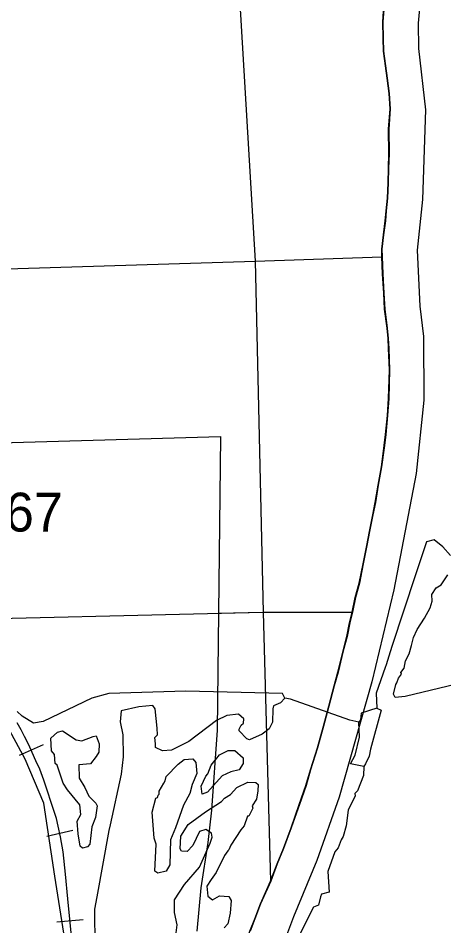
# Model space of a CAD drawing. Extents: x 128.7 to 185.5, y -21.4 to 12.6.
# Drawn here: x 171.385 to 172.59, y -4.257 to -1.685 of the extents above; entities that cross this region are included whole.
import ezdxf

# ---------------------------------------------------------------- set-up
doc = ezdxf.new("R2010")
doc.units = 0
for name, color, linetype in [('tdCoClipBndry', 7, 'Continuous'), ('tdCoCoBndry', 7, 'Continuous'), ('tdCoCorpBndry', 7, 'Continuous'), ('tdCoHydroRiver', 7, 'Continuous'), ('tdCoRRCL', 7, 'Continuous'), ('tdCoSectLine', 7, 'Continuous'), ('tdCoSectLinePart', 7, 'Continuous'), ('tdCoStBndry', 7, 'Continuous'), ('tdCoStBndryPart', 7, 'Continuous'), ('tdCoStrucPriMaintName', 7, 'Continuous'), ('tdCoTwpBndryShd', 7, 'Continuous')]:
    doc.layers.add(name, color=color, linetype=linetype)

msp = doc.modelspace()

# ---------------------------------------------------------------- linework, layer by layer
at = {"layer": 'tdCoClipBndry'}
msp.add_lwpolyline([(172.535, -1.5035), (172.5171, -1.6994), (172.5186, -1.7712), (172.5377, -1.9447), (172.53, -2.1984), (172.5146, -2.3426), (172.522, -2.5013), (172.5323, -2.5865), (172.5334, -2.7672), (172.5117, -2.9755), (172.4487, -3.3045), (172.3864, -3.5651), (172.2941, -3.8925), (172.2303, -4.0716), (172.1642, -4.231), (172.0971, -4.413)], dxfattribs=at)
at = {"layer": 'tdCoCoBndry'}
for p, q in [((172.421, -1.6498), (172.4175, -1.6959)), ((172.4175, -1.6959), (172.4186, -1.7431)), ((172.4186, -1.7431), (172.4192, -1.7781)), ((172.4192, -1.7781), (172.425, -1.8201)), ((172.425, -1.8201), (172.43, -1.8553)), ((172.43, -1.8553), (172.4356, -1.8988)), ((172.4356, -1.8988), (172.4382, -1.9416)), ((172.4382, -1.9416), (172.434, -1.9992)), ((172.434, -1.9992), (172.4349, -2.0691)), ((172.4349, -2.0691), (172.4334, -2.1105)), ((172.4334, -2.1105), (172.4325, -2.1516)), ((172.4325, -2.1516), (172.4304, -2.1953)), ((172.4304, -2.1953), (172.4272, -2.2309)), ((172.4272, -2.2309), (172.4245, -2.2588)), ((172.4245, -2.2588), (172.4192, -2.2987)), ((172.4192, -2.2987), (172.4148, -2.3395)), ((172.4148, -2.3395), (172.4151, -2.3609)), ((172.4151, -2.3609), (172.4171, -2.4091)), ((172.4171, -2.4091), (172.4206, -2.4643)), ((172.4206, -2.4643), (172.4227, -2.5097)), ((172.4227, -2.5097), (172.43, -2.5636)), ((172.43, -2.5636), (172.4329, -2.5929)), ((172.4329, -2.5929), (172.4339, -2.6207)), ((172.4339, -2.6207), (172.4362, -2.6816)), ((172.4362, -2.6816), (172.434, -2.7623)), ((172.434, -2.7623), (172.431, -2.8108)), ((172.431, -2.8108), (172.4254, -2.8648)), ((172.4254, -2.8648), (172.4219, -2.8956)), ((172.4219, -2.8956), (172.4139, -2.9567)), ((172.4139, -2.9567), (172.4045, -3.0084)), ((172.4045, -3.0084), (172.3962, -3.0574)), ((172.3962, -3.0574), (172.3892, -3.0918)), ((172.3892, -3.0918), (172.38, -3.1393)), ((172.38, -3.1393), (172.372, -3.1793)), ((172.372, -3.1793), (172.3621, -3.2315)), ((172.3621, -3.2315), (172.3509, -3.2857)), ((172.3509, -3.2857), (172.3397, -3.3264)), ((172.3397, -3.3264), (172.3312, -3.3678)), ((172.3312, -3.3678), (172.3235, -3.3986)), ((172.3235, -3.3986), (172.3162, -3.4373)), ((172.3162, -3.4373), (172.3054, -3.4778)), ((172.3054, -3.4778), (172.2906, -3.5381)), ((172.2906, -3.5381), (172.28, -3.5765)), ((172.28, -3.5765), (172.2647, -3.6341)), ((172.2647, -3.6341), (172.2497, -3.6907)), ((172.2497, -3.6907), (172.2326, -3.7527)), ((172.2326, -3.7527), (172.2131, -3.8149)), ((172.2131, -3.8149), (172.2003, -3.8589)), ((172.2003, -3.8589), (172.1812, -3.9127)), ((172.1812, -3.9127), (172.1582, -3.9793)), ((172.1582, -3.9793), (172.1365, -4.038)), ((172.1365, -4.038), (172.1182, -4.0806)), ((172.1182, -4.0806), (172.1002, -4.1305)), ((172.1002, -4.1305), (172.0715, -4.1945)), ((172.0715, -4.1945), (172.0553, -4.2368)), ((172.0553, -4.2368), (172.0415, -4.2717))]:
    msp.add_line(p, q, dxfattribs=at)
for points in [[(172.0411, -4.2717), (172.0549, -4.2368), (172.0711, -4.1945), (172.0999, -4.1305), (172.1179, -4.0806), (172.1361, -4.038), (172.1578, -3.9793), (172.1808, -3.9127), (172.1999, -3.8589), (172.2127, -3.8149), (172.2322, -3.7527), (172.2493, -3.6907), (172.2643, -3.6341), (172.2796, -3.5765), (172.2902, -3.5381), (172.3051, -3.4778), (172.3158, -3.4373), (172.3232, -3.3986), (172.3308, -3.3678), (172.3393, -3.3264), (172.3505, -3.2857), (172.3617, -3.2315), (172.3716, -3.1793), (172.3797, -3.1393), (172.3888, -3.0918), (172.3959, -3.0574), (172.4041, -3.0084), (172.4135, -2.9567), (172.4215, -2.8956), (172.425, -2.8648), (172.4306, -2.8108), (172.4336, -2.7623), (172.4358, -2.6816), (172.4336, -2.6207), (172.4325, -2.5929), (172.4296, -2.5636), (172.4224, -2.5097), (172.4202, -2.4643), (172.4167, -2.4091), (172.4147, -2.3609), (172.4144, -2.3395), (172.4188, -2.2987), (172.4241, -2.2588), (172.4268, -2.2309), (172.4301, -2.1953), (172.4321, -2.1516), (172.433, -2.1105), (172.4345, -2.0691), (172.4336, -1.9992), (172.4378, -1.9416), (172.4352, -1.8988), (172.4296, -1.8553), (172.4247, -1.8201), (172.4188, -1.7781), (172.4182, -1.7431), (172.4171, -1.6959), (172.4206, -1.6498)], [(172.421, -1.6498), (172.4175, -1.6959), (172.4186, -1.7431), (172.4192, -1.7781), (172.425, -1.8201), (172.43, -1.8553), (172.4356, -1.8988), (172.4382, -1.9416), (172.434, -1.9992), (172.4349, -2.0691), (172.4334, -2.1105), (172.4325, -2.1516), (172.4304, -2.1953), (172.4272, -2.2309), (172.4245, -2.2588), (172.4192, -2.2987), (172.4148, -2.3395), (172.4151, -2.3609), (172.4171, -2.4091), (172.4206, -2.4643), (172.4227, -2.5097), (172.43, -2.5636), (172.4329, -2.5929), (172.4339, -2.6207), (172.4362, -2.6816), (172.434, -2.7623), (172.431, -2.8108), (172.4254, -2.8648), (172.4219, -2.8956), (172.4139, -2.9567), (172.4045, -3.0084), (172.3962, -3.0574), (172.3892, -3.0918), (172.38, -3.1393), (172.372, -3.1793), (172.3621, -3.2315), (172.3509, -3.2857), (172.3397, -3.3264), (172.3312, -3.3678), (172.3235, -3.3986), (172.3162, -3.4373), (172.3054, -3.4778), (172.2906, -3.5381), (172.28, -3.5765), (172.2647, -3.6341), (172.2497, -3.6907), (172.2326, -3.7527), (172.2131, -3.8149), (172.2003, -3.8589), (172.1812, -3.9127), (172.1582, -3.9793), (172.1365, -4.038), (172.1182, -4.0806), (172.1002, -4.1305), (172.0715, -4.1945), (172.0553, -4.2368), (172.0415, -4.2717)]]:
    msp.add_lwpolyline(points, dxfattribs=at)
at = {"layer": 'tdCoCorpBndry'}
msp.add_lwpolyline([(169.0837, -3.7017), (169.5292, -3.6826), (169.5183, -3.4307), (169.5013, -2.9403), (170.3115, -2.9173), (170.5475, -2.9106), (171.9575, -2.8704), (171.9489, -3.7027), (171.9325, -3.9292), (171.9224, -4.0206), (171.9024, -4.1493), (171.8912, -4.2721)], dxfattribs=at)
at = {"layer": 'tdCoHydroRiver'}
for points in [[(172.6087, -3.207), (172.5873, -3.1826), (172.5628, -3.163), (172.5409, -3.1686), (172.5084, -3.2646), (172.4435, -3.4628), (172.4379, -3.4804), (172.4267, -3.5172), (172.4238, -3.5252), (172.3982, -3.5972), (172.3999, -3.6398), (172.4127, -3.6456), (172.3823, -3.7557), (172.3784, -3.7763), (172.3682, -3.7973), (172.3637, -3.8053), (172.3631, -3.8306), (172.3459, -3.8739), (172.3383, -3.8821), (172.3386, -3.8884), (172.3196, -3.9286), (172.3135, -3.973), (172.3052, -4.0034), (172.2992, -4.0131), (172.2906, -4.0355), (172.2816, -4.0469), (172.2617, -4.1029), (172.2655, -4.1612), (172.2437, -4.1668), (172.2408, -4.1748), (172.2354, -4.1986), (172.2214, -4.2039), (172.1833, -4.278)], [(172.795, -3.5312), (172.4807, -3.6066), (172.4524, -3.6093), (172.4473, -3.6), (172.4541, -3.5729), (172.4571, -3.5681), (172.4613, -3.5553), (172.4703, -3.5439), (172.4686, -3.5392), (172.4775, -3.5262), (172.4815, -3.5056), (172.4918, -3.4862), (172.4987, -3.4623), (172.5042, -3.44), (172.5143, -3.4175), (172.5352, -3.3851), (172.5514, -3.356), (172.557, -3.3369), (172.5562, -3.318), (172.5681, -3.2986), (172.582, -3.2901), (172.6014, -3.2625)], [(172.1399, -3.612), (172.1331, -3.5981), (171.8597, -3.5914), (171.6422, -3.5983), (171.5937, -3.6112), (171.4559, -3.6781), (171.4292, -3.6823), (171.3969, -3.6631), (171.3821, -3.6494)], [(172.3999, -3.6398), (172.3563, -3.6541), (172.3538, -3.6731), (172.3494, -3.6796), (172.3239, -3.6743), (172.1558, -3.6145), (172.1399, -3.612), (172.1278, -3.6251), (172.1076, -3.6338), (172.1064, -3.6417), (172.1047, -3.6797), (172.096, -3.699), (172.076, -3.7139), (172.0403, -3.7295), (172.0323, -3.7267), (172.0109, -3.7039), (172.0107, -3.6991), (172.0166, -3.6879), (172.0227, -3.6829), (172.0238, -3.6702), (172.0091, -3.6566), (171.9761, -3.661), (171.9466, -3.6748), (171.8685, -3.7347), (171.8189, -3.7587), (171.7938, -3.7613), (171.7744, -3.751), (171.774, -3.7415), (171.7717, -3.7227), (171.7794, -3.716), (171.7786, -3.6971), (171.7733, -3.6421), (171.7666, -3.6329), (171.7273, -3.636), (171.6772, -3.6474), (171.6737, -3.6791), (171.6815, -3.7151), (171.6823, -3.7782), (171.6764, -3.8274), (171.6457, -3.9707), (171.6415, -3.9866), (171.6078, -4.1742), (171.6013, -4.2092), (171.6023, -4.3149)], [(172.3637, -3.8053), (172.3255, -3.7974), (172.3388, -3.7732), (172.351, -3.7222), (172.3494, -3.6796)], [(171.5818, -4.0331), (171.5677, -4.0368), (171.5612, -4.0308), (171.5551, -3.9963), (171.5521, -3.9601), (171.5624, -3.9408), (171.5598, -3.914), (171.525, -3.8712), (171.5132, -3.8527), (171.4954, -3.8013), (171.4905, -3.7968), (171.4879, -3.7716), (171.4796, -3.7609), (171.4782, -3.7246), (171.4965, -3.7081), (171.5106, -3.7044), (171.5494, -3.7297), (171.5653, -3.7323), (171.598, -3.72), (171.6058, -3.7181), (171.6146, -3.7414), (171.614, -3.7651), (171.6065, -3.7765), (171.59, -3.7976), (171.5569, -3.8005), (171.5584, -3.8383), (171.5736, -3.8646), (171.5857, -3.8893), (171.6054, -3.9091), (171.6088, -3.9168), (171.6038, -3.9502), (171.5938, -3.9758), (171.5878, -4.025), (171.5818, -4.0331)], [(171.9058, -3.8832), (171.9034, -3.8612), (171.9165, -3.8322), (171.9225, -3.8257), (171.9311, -3.8017), (171.9552, -3.7723), (171.98, -3.7603), (171.9989, -3.7596), (172.0218, -3.7808), (172.0224, -3.7965), (172.0105, -3.8144), (171.987, -3.82), (171.9623, -3.832), (171.9214, -3.8778), (171.9058, -3.8832)], [(171.8378, -3.799), (171.8547, -3.7857), (171.8798, -3.7832), (171.8882, -3.7939), (171.891, -3.8253), (171.8779, -3.8558), (171.871, -3.8814), (171.8534, -3.9152), (171.8307, -3.9792), (171.8162, -4.0129), (171.8142, -4.0841), (171.8039, -4.1018), (171.7804, -4.1075), (171.7723, -4.1015), (171.7757, -4.0256), (171.7702, -4.0084), (171.7642, -3.9345), (171.7753, -3.8946), (171.7799, -3.8928), (171.7813, -3.8864), (171.7843, -3.8832), (171.784, -3.8753), (171.7973, -3.8527), (171.8018, -3.8462), (171.8045, -3.8335), (171.8378, -3.799)], [(171.8279, -4.314), (171.8351, -4.2537), (171.8274, -4.2193), (171.8276, -4.183), (171.8559, -4.1393), (171.8981, -4.0903), (171.9287, -4.0228), (171.9343, -4.0052), (171.9323, -3.9942), (171.9161, -3.9838), (171.8989, -3.9892), (171.88, -4.0294), (171.8633, -4.0458), (171.8474, -4.0449), (171.844, -4.0387), (171.8458, -4.0023), (171.8666, -3.9699), (171.9157, -3.9333), (171.9604, -3.9047), (171.9694, -3.8949), (171.9864, -3.8848), (172.0046, -3.8651), (172.0356, -3.8497), (172.0577, -3.8504), (172.0642, -3.8565), (172.0633, -3.8739), (172.0595, -3.8977), (172.0477, -3.9171), (172.0495, -3.9233), (172.0377, -3.9459), (172.0346, -3.946), (172.0246, -3.9732), (172.0156, -3.9847), (171.9873, -4.0284), (171.9815, -4.0412), (171.9784, -4.0445), (171.9695, -4.0575), (171.9461, -4.1057), (171.9311, -4.1253), (171.9192, -4.1447), (171.9219, -4.173), (171.9349, -4.1835), (171.955, -4.1717), (171.9819, -4.1738), (171.9886, -4.1846), (171.9853, -4.221), (171.9786, -4.2513), (171.968, -4.2627)]]:
    msp.add_lwpolyline(points, dxfattribs=at)
at = {"layer": 'tdCoRRCL'}
for p, q in [((171.4565, -3.7437), (171.388, -3.7742)), ((171.5398, -3.9864), (171.4667, -4.0032)), ((171.5697, -4.2395), (171.495, -4.2465))]:
    msp.add_line(p, q, dxfattribs=at)
for points in [[(171.5287, -4.3673), (171.4892, -4.1162), (171.4576, -3.9091), (171.4055, -3.7848), (171.2095, -3.4244), (171.0539, -3.1305), (170.8866, -2.0114), (170.8777, -1.8602), (170.8932, -1.6045)], [(171.5382, -4.3046), (171.5264, -4.1798), (171.5196, -4.1106), (171.5128, -4.0469), (171.5054, -4.0042), (171.4986, -3.9746), (171.4939, -3.9525), (171.4866, -3.9295), (171.4776, -3.904), (171.4693, -3.8776), (171.4577, -3.8438), (171.447, -3.8126), (171.4354, -3.789), (171.4252, -3.7656), (171.4155, -3.7439), (171.4037, -3.7205), (171.3935, -3.7014), (171.3822, -3.6815)], [(171.5382, -4.3046), (171.5264, -4.1798), (171.5196, -4.1106), (171.5128, -4.0469), (171.5054, -4.0042), (171.4986, -3.9746), (171.4939, -3.9525), (171.4866, -3.9295), (171.4776, -3.904), (171.4693, -3.8776), (171.4577, -3.8438), (171.447, -3.8126), (171.4354, -3.789), (171.4252, -3.7656), (171.4155, -3.7439), (171.4037, -3.7205), (171.3935, -3.7014), (171.3822, -3.6815)]]:
    msp.add_lwpolyline(points, dxfattribs=at)
at = {"layer": 'tdCoSectLine'}
for points in [[(171.9978, -1.3883), (172.0562, -2.3733)], [(172.4147, -2.3609), (172.4144, -2.3395), (172.4188, -2.2987), (172.4241, -2.2588), (172.4268, -2.2309), (172.4301, -2.1953), (172.4321, -2.1516), (172.433, -2.1105), (172.4345, -2.0691), (172.4336, -1.9992), (172.4378, -1.9416), (172.4352, -1.8988), (172.4296, -1.8553), (172.4247, -1.8201), (172.4188, -1.7781), (172.4182, -1.7431), (172.4171, -1.6959), (172.4206, -1.6498)], [(172.0562, -2.3733), (172.4147, -2.3609)], [(172.3308, -3.3678), (172.3393, -3.3264), (172.3505, -3.2857), (172.3617, -3.2315), (172.3716, -3.1793), (172.3797, -3.1393), (172.3888, -3.0918), (172.3959, -3.0574), (172.4041, -3.0084), (172.4135, -2.9567), (172.4215, -2.8956), (172.425, -2.8648), (172.4306, -2.8108), (172.4336, -2.7623), (172.4358, -2.6816), (172.4336, -2.6207), (172.4325, -2.5929), (172.4296, -2.5636), (172.4224, -2.5097), (172.4202, -2.4643), (172.4167, -2.4091), (172.4147, -2.3609)], [(171.0475, -2.4047), (172.0562, -2.3733)], [(172.0562, -2.3733), (172.079, -3.368)], [(171.0522, -3.3922), (172.079, -3.368)], [(172.079, -3.368), (172.3308, -3.3678)], [(172.079, -3.368), (172.0999, -4.1305)], [(172.0999, -4.1305), (172.1179, -4.0806), (172.1361, -4.038), (172.1578, -3.9793), (172.1808, -3.9127), (172.1999, -3.8589), (172.2127, -3.8149), (172.2322, -3.7527), (172.2493, -3.6907), (172.2643, -3.6341), (172.2796, -3.5765), (172.2902, -3.5381), (172.3051, -3.4778), (172.3158, -3.4373), (172.3232, -3.3986), (172.3308, -3.3678)], [(172.019, -4.3373), (172.0247, -4.3175), (172.0411, -4.2717), (172.0549, -4.2368), (172.0711, -4.1945), (172.0999, -4.1305)]]:
    msp.add_lwpolyline(points, dxfattribs=at)
at = {"layer": 'tdCoSectLinePart'}
for points in [[(171.9978, -1.3883), (172.0562, -2.3733)], [(172.4147, -2.3609), (172.4144, -2.3395), (172.4188, -2.2987), (172.4241, -2.2588), (172.4268, -2.2309), (172.4301, -2.1953), (172.4321, -2.1516), (172.433, -2.1105), (172.4345, -2.0691), (172.4336, -1.9992), (172.4378, -1.9416), (172.4352, -1.8988), (172.4296, -1.8553), (172.4247, -1.8201), (172.4188, -1.7781), (172.4182, -1.7431), (172.4171, -1.6959), (172.4206, -1.6498)], [(172.0562, -2.3733), (172.4147, -2.3609)], [(172.3308, -3.3678), (172.3393, -3.3264), (172.3505, -3.2857), (172.3617, -3.2315), (172.3716, -3.1793), (172.3797, -3.1393), (172.3888, -3.0918), (172.3959, -3.0574), (172.4041, -3.0084), (172.4135, -2.9567), (172.4215, -2.8956), (172.425, -2.8648), (172.4306, -2.8108), (172.4336, -2.7623), (172.4358, -2.6816), (172.4336, -2.6207), (172.4325, -2.5929), (172.4296, -2.5636), (172.4224, -2.5097), (172.4202, -2.4643), (172.4167, -2.4091), (172.4147, -2.3609)], [(171.0475, -2.4047), (172.0562, -2.3733)], [(172.0562, -2.3733), (172.079, -3.368)], [(171.952, -3.371), (172.079, -3.368)], [(172.079, -3.368), (172.3308, -3.3678)], [(172.079, -3.368), (172.0999, -4.1305)], [(172.0999, -4.1305), (172.1179, -4.0806), (172.1361, -4.038), (172.1578, -3.9793), (172.1808, -3.9127), (172.1999, -3.8589), (172.2127, -3.8149), (172.2322, -3.7527), (172.2493, -3.6907), (172.2643, -3.6341), (172.2796, -3.5765), (172.2902, -3.5381), (172.3051, -3.4778), (172.3158, -3.4373), (172.3232, -3.3986), (172.3308, -3.3678)], [(172.019, -4.3373), (172.0247, -4.3175), (172.0411, -4.2717), (172.0549, -4.2368), (172.0711, -4.1945), (172.0999, -4.1305)]]:
    msp.add_lwpolyline(points, dxfattribs=at)
at = {"layer": 'tdCoStBndry'}
msp.add_lwpolyline([(172.0411, -4.2717), (172.0549, -4.2368), (172.0711, -4.1945), (172.0999, -4.1305), (172.1179, -4.0806), (172.1361, -4.038), (172.1578, -3.9793), (172.1808, -3.9127), (172.1999, -3.8589), (172.2127, -3.8149), (172.2322, -3.7527), (172.2493, -3.6907), (172.2643, -3.6341), (172.2796, -3.5765), (172.2902, -3.5381), (172.3051, -3.4778), (172.3158, -3.4373), (172.3232, -3.3986), (172.3308, -3.3678), (172.3393, -3.3264), (172.3505, -3.2857), (172.3617, -3.2315), (172.3716, -3.1793), (172.3797, -3.1393), (172.3888, -3.0918), (172.3959, -3.0574), (172.4041, -3.0084), (172.4135, -2.9567), (172.4215, -2.8956), (172.425, -2.8648), (172.4306, -2.8108), (172.4336, -2.7623), (172.4358, -2.6816), (172.4336, -2.6207), (172.4325, -2.5929), (172.4296, -2.5636), (172.4224, -2.5097), (172.4202, -2.4643), (172.4167, -2.4091), (172.4147, -2.3609), (172.4144, -2.3395), (172.4188, -2.2987), (172.4241, -2.2588), (172.4268, -2.2309), (172.4301, -2.1953), (172.4321, -2.1516), (172.433, -2.1105), (172.4345, -2.0691), (172.4336, -1.9992), (172.4378, -1.9416), (172.4352, -1.8988), (172.4296, -1.8553), (172.4247, -1.8201), (172.4188, -1.7781), (172.4182, -1.7431), (172.4171, -1.6959), (172.4206, -1.6498)], dxfattribs=at)
at = {"layer": 'tdCoStBndryPart'}
msp.add_lwpolyline([(172.0411, -4.2717), (172.0549, -4.2368), (172.0711, -4.1945), (172.0999, -4.1305), (172.1179, -4.0806), (172.1361, -4.038), (172.1578, -3.9793), (172.1808, -3.9127), (172.1999, -3.8589), (172.2127, -3.8149), (172.2322, -3.7527), (172.2493, -3.6907), (172.2643, -3.6341), (172.2796, -3.5765), (172.2902, -3.5381), (172.3051, -3.4778), (172.3158, -3.4373), (172.3232, -3.3986), (172.3308, -3.3678), (172.3393, -3.3264), (172.3505, -3.2857), (172.3617, -3.2315), (172.3716, -3.1793), (172.3797, -3.1393), (172.3888, -3.0918), (172.3959, -3.0574), (172.4041, -3.0084), (172.4135, -2.9567), (172.4215, -2.8956), (172.425, -2.8648), (172.4306, -2.8108), (172.4336, -2.7623), (172.4358, -2.6816), (172.4336, -2.6207), (172.4325, -2.5929), (172.4296, -2.5636), (172.4224, -2.5097), (172.4202, -2.4643), (172.4167, -2.4091), (172.4147, -2.3609), (172.4144, -2.3395), (172.4188, -2.2987), (172.4241, -2.2588), (172.4268, -2.2309), (172.4301, -2.1953), (172.4321, -2.1516), (172.433, -2.1105), (172.4345, -2.0691), (172.4336, -1.9992), (172.4378, -1.9416), (172.4352, -1.8988), (172.4296, -1.8553), (172.4247, -1.8201), (172.4188, -1.7781), (172.4182, -1.7431), (172.4171, -1.6959), (172.4206, -1.6498)], dxfattribs=at)
at = {"layer": 'tdCoTwpBndryShd'}
msp.add_lwpolyline([(172.0411, -4.2717), (172.0549, -4.2368), (172.0711, -4.1945), (172.0999, -4.1305), (172.1179, -4.0806), (172.1361, -4.038), (172.1578, -3.9793), (172.1808, -3.9127), (172.1999, -3.8589), (172.2127, -3.8149), (172.2322, -3.7527), (172.2493, -3.6907), (172.2643, -3.6341), (172.2796, -3.5765), (172.2902, -3.5381), (172.3051, -3.4778), (172.3158, -3.4373), (172.3232, -3.3986), (172.3308, -3.3678), (172.3393, -3.3264), (172.3505, -3.2857), (172.3617, -3.2315), (172.3716, -3.1793), (172.3797, -3.1393), (172.3888, -3.0918), (172.3959, -3.0574), (172.4041, -3.0084), (172.4135, -2.9567), (172.4215, -2.8956), (172.425, -2.8648), (172.4306, -2.8108), (172.4336, -2.7623), (172.4358, -2.6816), (172.4336, -2.6207), (172.4325, -2.5929), (172.4296, -2.5636), (172.4224, -2.5097), (172.4202, -2.4643), (172.4167, -2.4091), (172.4147, -2.3609), (172.4144, -2.3395), (172.4188, -2.2987), (172.4241, -2.2588), (172.4268, -2.2309), (172.4301, -2.1953), (172.4321, -2.1516), (172.433, -2.1105), (172.4345, -2.0691), (172.4336, -1.9992), (172.4378, -1.9416), (172.4352, -1.8988), (172.4296, -1.8553), (172.4247, -1.8201), (172.4188, -1.7781), (172.4182, -1.7431), (172.4171, -1.6959), (172.4206, -1.6498)], dxfattribs=at)

# ---------------------------------------------------------------- texts
at = {"layer": 'tdCoStrucPriMaintName'}
msp.add_text('23430S067', height=0.11, dxfattribs=at).set_placement((170.7591, -3.1396))
msp.add_text('23430S067', height=0.11, dxfattribs=at).set_placement((170.7591, -3.1396))
msp.add_text('23430S067', height=0.11, dxfattribs=at).set_placement((170.7591, -3.1396))

doc.saveas('drawing.dxf')
